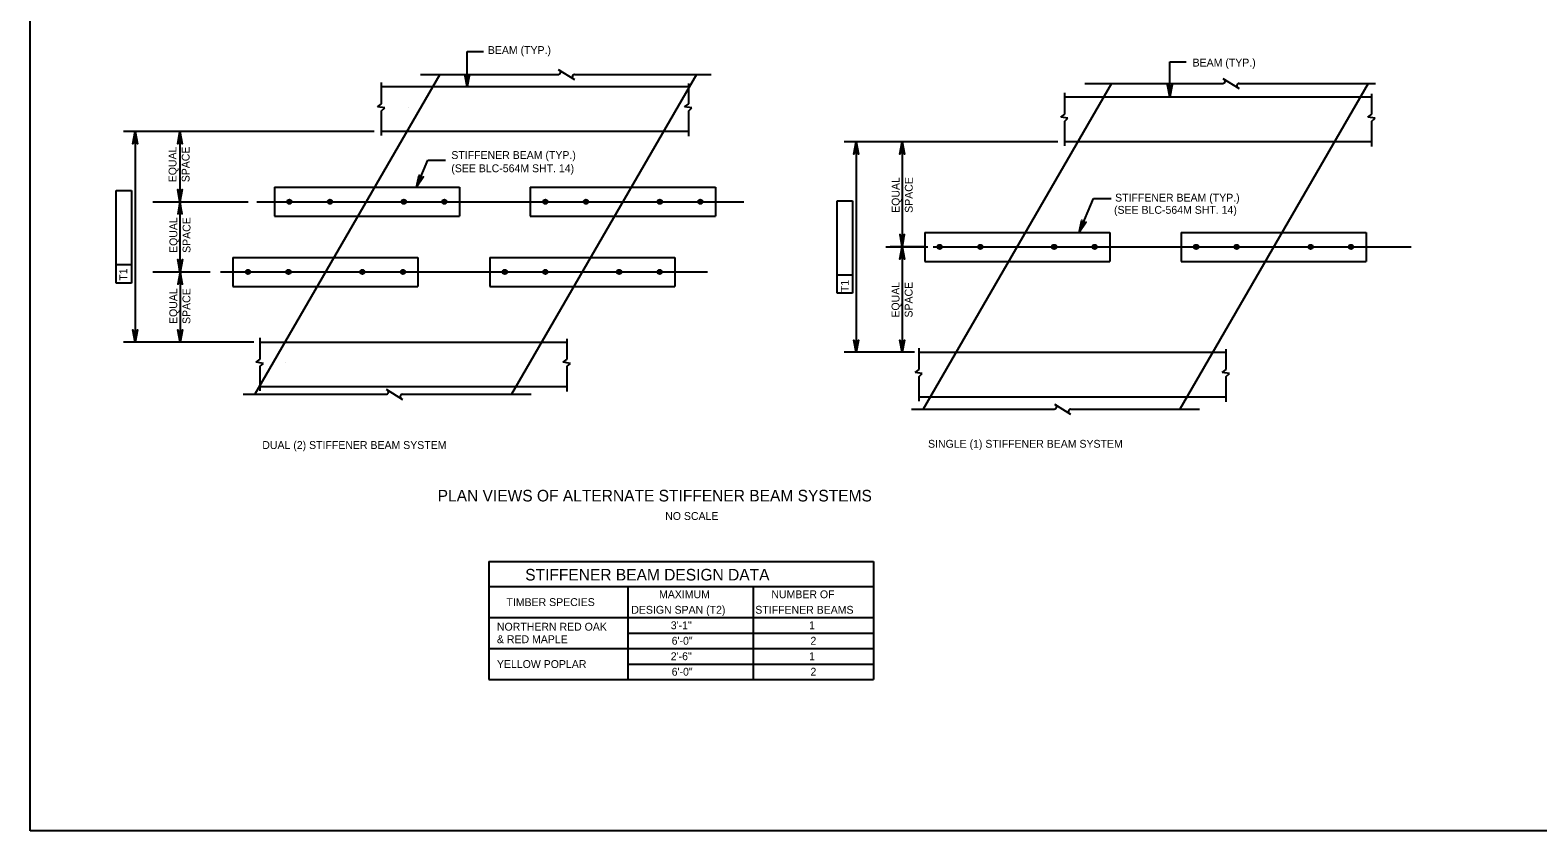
# Model space of a CAD drawing. Extents: x 638175 to 640495, y 294277 to 298435.
# Drawn here: x 639316 to 639891, y 296074 to 296380 of the extents above; entities that cross this region are included whole.
import ezdxf

# ---------------------------------------------------------------- set-up
doc = ezdxf.new("R2010")
doc.units = 0
for name, color, linetype in [('10', 7, 'Continuous'), ('2', 7, 'Continuous'), ('3', 7, 'Continuous'), ('4', 7, 'Continuous'), ('8', 7, 'Continuous')]:
    doc.layers.add(name, color=color, linetype=linetype)

msp = doc.modelspace()

# ---------------------------------------------------------------- linework, layer by layer
at = {"layer": '10'}
for p, q in [((639491.37, 296177.12), (639491.37, 296132.15)), ((639491.37, 296177.12), (639638.02, 296177.12)), ((639638.02, 296177.12), (639638.02, 296132.15)), ((639491.37, 296167.58), (639638.02, 296167.58)), ((639544.35, 296167.58), (639544.35, 296132.15)), ((639592.12, 296167.58), (639592.12, 296132.15)), ((639491.37, 296155.77), (639638.02, 296155.77)), ((639544.35, 296149.87), (639638.02, 296149.87)), ((639491.37, 296143.96), (639638.02, 296143.96)), ((639544.35, 296138.05), (639638.02, 296138.05)), ((639491.37, 296132.15), (639638.02, 296132.15))]:
    msp.add_line(p, q, dxfattribs=at)
at = {"layer": '2'}
for p, q in [((639316.46, 296074.46), (639316.46, 296638.46)), ((639472.63, 296362.87), (639402.14, 296240.92)), ((639570.46, 296362.87), (639499.97, 296240.92)), ((639728.68, 296359.46), (639656.9, 296235.27)), ((639826.52, 296359.46), (639754.73, 296235.27)), ((640102.46, 296074.46), (639316.46, 296074.46))]:
    msp.add_line(p, q, dxfattribs=at)
at = {"layer": '3'}
for p, q in [((639517.81, 296364.81), (639523.97, 296360.94)), ((639450.43, 296351.71), (639450.43, 296359.81)), ((639450.43, 296358.24), (639567.51, 296358.24)), ((639465.21, 296362.87), (639517.74, 296362.87)), ((639523.96, 296362.87), (639576.03, 296362.87)), ((639567.51, 296351.71), (639567.51, 296359.43)), ((639718.56, 296359.46), (639771.1, 296359.46)), ((639771.17, 296361.4), (639777.33, 296357.52)), ((639777.31, 296359.46), (639829.39, 296359.46)), ((639710.87, 296347.79), (639710.87, 296355.88)), ((639710.87, 296354.32), (639827.95, 296354.32)), ((639827.95, 296347.79), (639827.95, 296355.51)), ((639448.89, 296350.52), (639450.43, 296351.71)), ((639451.65, 296350.1), (639448.89, 296350.52)), ((639450.43, 296349), (639451.65, 296350.1)), ((639450.43, 296339.58), (639450.43, 296349)), ((639565.97, 296350.52), (639567.51, 296351.71)), ((639568.73, 296350.1), (639565.97, 296350.52)), ((639567.51, 296349), (639568.73, 296350.1)), ((639567.51, 296339.39), (639567.51, 296349)), ((639709.33, 296346.6), (639710.87, 296347.79)), ((639712.09, 296346.17), (639709.33, 296346.6)), ((639710.87, 296345.08), (639712.09, 296346.17)), ((639826.41, 296346.6), (639827.95, 296347.79)), ((639829.16, 296346.17), (639826.41, 296346.6)), ((639827.95, 296345.08), (639829.16, 296346.17)), ((639567.51, 296341.12), (639450.43, 296341.12)), ((639710.87, 296335.66), (639710.87, 296345.08)), ((639827.95, 296335.47), (639827.95, 296345.08)), ((639827.95, 296337.2), (639710.87, 296337.2)), ((639409.55, 296319.85), (639409.55, 296308.83)), ((639409.55, 296319.85), (639480.12, 296319.85)), ((639480.12, 296319.85), (639480.12, 296308.83)), ((639507.14, 296319.85), (639507.14, 296308.83)), ((639507.14, 296319.85), (639577.71, 296319.85)), ((639577.71, 296319.85), (639577.71, 296308.83)), ((639444.75, 296314.37), (639444.75, 296314.37)), ((639409.55, 296308.83), (639480.12, 296308.83)), ((639507.14, 296308.83), (639577.71, 296308.83)), ((639657.48, 296302.65), (639728.05, 296302.65)), ((639657.48, 296302.65), (639657.48, 296291.62)), ((639728.05, 296302.65), (639728.05, 296291.62)), ((639755.23, 296302.65), (639755.23, 296291.62)), ((639755.23, 296302.65), (639825.8, 296302.65)), ((639825.8, 296302.65), (639825.8, 296291.62)), ((639393.74, 296293.1), (639464.31, 296293.1)), ((639393.74, 296293.1), (639393.74, 296282.07)), ((639464.31, 296293.1), (639464.31, 296282.07)), ((639491.66, 296293.1), (639562.23, 296293.1)), ((639491.66, 296293.1), (639491.66, 296282.07)), ((639562.23, 296293.1), (639562.23, 296282.07)), ((639657.48, 296291.62), (639728.05, 296291.62)), ((639755.23, 296291.62), (639825.8, 296291.62)), ((639428.94, 296287.62), (639428.94, 296287.62)), ((639393.74, 296282.07), (639464.31, 296282.07)), ((639491.66, 296282.07), (639562.23, 296282.07)), ((639404.17, 296254.33), (639404.17, 296262.43)), ((639404.17, 296260.86), (639521.24, 296260.86)), ((639521.24, 296254.33), (639521.24, 296262.05)), ((639402.63, 296253.14), (639404.17, 296254.33)), ((639519.7, 296253.14), (639521.24, 296254.33)), ((639655.36, 296250.41), (639655.36, 296258.51)), ((639655.36, 296256.94), (639772.44, 296256.94)), ((639772.44, 296250.41), (639772.44, 296258.13)), ((639405.38, 296252.71), (639402.63, 296253.14)), ((639404.17, 296251.62), (639405.38, 296252.71)), ((639404.17, 296242.2), (639404.17, 296251.62)), ((639522.46, 296252.71), (639519.7, 296253.14)), ((639521.24, 296251.62), (639522.46, 296252.71)), ((639521.24, 296242.01), (639521.24, 296251.62)), ((639653.82, 296249.22), (639655.36, 296250.41)), ((639656.58, 296248.79), (639653.82, 296249.22)), ((639655.36, 296247.7), (639656.58, 296248.79)), ((639770.9, 296249.22), (639772.44, 296250.41)), ((639773.66, 296248.79), (639770.9, 296249.22)), ((639772.44, 296247.7), (639773.66, 296248.79)), ((639521.24, 296243.74), (639404.17, 296243.74)), ((639452.2, 296242.86), (639458.35, 296238.99)), ((639655.36, 296238.28), (639655.36, 296247.7)), ((639772.44, 296238.09), (639772.44, 296247.7)), ((639397.64, 296240.92), (639452.13, 296240.92)), ((639458.34, 296240.92), (639507.49, 296240.92)), ((639772.44, 296239.82), (639655.36, 296239.82)), ((639706.96, 296237.21), (639713.12, 296233.34)), ((639652.41, 296235.27), (639706.89, 296235.27)), ((639713.1, 296235.27), (639762.26, 296235.27))]:
    msp.add_line(p, q, dxfattribs=at)
for centre, radius in [((639415.31, 296314.34), 0.833), ((639415.31, 296314.34), 0.738), ((639415.31, 296314.34), 0.625), ((639415.31, 296314.34), 0.417), ((639415.31, 296314.34), 0.208), ((639430.76, 296314.34), 0.833), ((639430.76, 296314.34), 0.738), ((639430.76, 296314.34), 0.625), ((639430.76, 296314.34), 0.417), ((639430.76, 296314.34), 0.208), ((639458.91, 296314.34), 0.833), ((639458.91, 296314.34), 0.738), ((639458.91, 296314.34), 0.625), ((639458.91, 296314.34), 0.417), ((639458.91, 296314.34), 0.208), ((639474.37, 296314.34), 0.833), ((639474.37, 296314.34), 0.738), ((639474.37, 296314.34), 0.625), ((639474.37, 296314.34), 0.417), ((639474.37, 296314.34), 0.208), ((639512.9, 296314.34), 0.833), ((639512.9, 296314.34), 0.738), ((639512.9, 296314.34), 0.625), ((639512.9, 296314.34), 0.417), ((639512.9, 296314.34), 0.208), ((639528.35, 296314.34), 0.833), ((639528.35, 296314.34), 0.738), ((639528.35, 296314.34), 0.625), ((639528.35, 296314.34), 0.417), ((639528.35, 296314.34), 0.208), ((639556.5, 296314.34), 0.833), ((639556.5, 296314.34), 0.738), ((639556.5, 296314.34), 0.625), ((639556.5, 296314.34), 0.417), ((639556.5, 296314.34), 0.208), ((639571.95, 296314.34), 0.833), ((639571.95, 296314.34), 0.738), ((639571.95, 296314.34), 0.625), ((639571.95, 296314.34), 0.417), ((639571.95, 296314.34), 0.208), ((639663.23, 296297.14), 0.833), ((639663.23, 296297.14), 0.738), ((639663.23, 296297.14), 0.625), ((639663.23, 296297.14), 0.417), ((639663.23, 296297.14), 0.208), ((639678.69, 296297.14), 0.833), ((639678.69, 296297.14), 0.738), ((639678.69, 296297.14), 0.625), ((639678.69, 296297.14), 0.417), ((639678.69, 296297.14), 0.208), ((639706.84, 296297.14), 0.833), ((639706.84, 296297.14), 0.738), ((639706.84, 296297.14), 0.625), ((639706.84, 296297.14), 0.417), ((639706.84, 296297.14), 0.208), ((639722.29, 296297.14), 0.833), ((639722.29, 296297.14), 0.738), ((639722.29, 296297.14), 0.625), ((639722.29, 296297.14), 0.417), ((639722.29, 296297.14), 0.208), ((639760.98, 296297.14), 0.833), ((639760.98, 296297.14), 0.738), ((639760.98, 296297.14), 0.625), ((639760.98, 296297.14), 0.417), ((639760.98, 296297.14), 0.208), ((639776.44, 296297.14), 0.833), ((639776.44, 296297.14), 0.738), ((639776.44, 296297.14), 0.625), ((639776.44, 296297.14), 0.417), ((639776.44, 296297.14), 0.208), ((639804.59, 296297.14), 0.833), ((639804.59, 296297.14), 0.738), ((639804.59, 296297.14), 0.625), ((639804.59, 296297.14), 0.417), ((639804.59, 296297.14), 0.208), ((639820.04, 296297.14), 0.833), ((639820.04, 296297.14), 0.738), ((639820.04, 296297.14), 0.625), ((639820.04, 296297.14), 0.417), ((639820.04, 296297.14), 0.208), ((639399.5, 296287.59), 0.833), ((639399.5, 296287.59), 0.738), ((639399.5, 296287.59), 0.625), ((639399.5, 296287.59), 0.417), ((639399.5, 296287.59), 0.208), ((639414.95, 296287.59), 0.833), ((639414.95, 296287.59), 0.738), ((639414.95, 296287.59), 0.625), ((639414.95, 296287.59), 0.417), ((639414.95, 296287.59), 0.208), ((639443.1, 296287.59), 0.833), ((639443.1, 296287.59), 0.738), ((639443.1, 296287.59), 0.625), ((639443.1, 296287.59), 0.417), ((639443.1, 296287.59), 0.208), ((639458.56, 296287.59), 0.833), ((639458.56, 296287.59), 0.738), ((639458.56, 296287.59), 0.625), ((639458.56, 296287.59), 0.417), ((639458.56, 296287.59), 0.208), ((639497.42, 296287.59), 0.833), ((639497.42, 296287.59), 0.738), ((639497.42, 296287.59), 0.625), ((639497.42, 296287.59), 0.417), ((639497.42, 296287.59), 0.208), ((639512.87, 296287.59), 0.833), ((639512.87, 296287.59), 0.738), ((639512.87, 296287.59), 0.625), ((639512.87, 296287.59), 0.417), ((639512.87, 296287.59), 0.208), ((639541.02, 296287.59), 0.833), ((639541.02, 296287.59), 0.738), ((639541.02, 296287.59), 0.625), ((639541.02, 296287.59), 0.417), ((639541.02, 296287.59), 0.208), ((639556.47, 296287.59), 0.833), ((639556.47, 296287.59), 0.738), ((639556.47, 296287.59), 0.625), ((639556.47, 296287.59), 0.417), ((639556.47, 296287.59), 0.208)]:
    msp.add_circle(centre, radius, dxfattribs=at)
for centre, start, end in [((639517.74, 296363.78), 270, 60), ((639524.04, 296361.97), 95.32859, 237.86724), ((639771.1, 296360.37), 270, 60), ((639777.4, 296358.55), 95.32859, 237.86724), ((639452.13, 296241.83), 270, 60), ((639458.43, 296240.02), 95.32859, 237.86724), ((639706.89, 296236.18), 270, 60), ((639713.19, 296234.37), 95.32859, 237.86724)]:
    msp.add_arc(centre, 0.909, start, end, dxfattribs=at)
at = {"layer": '4'}
for p, q in [((639483.02, 296371.58), (639489.27, 296371.58)), ((639750.97, 296367.66), (639757.19, 296367.66)), ((639390.24, 296341.12), (639352, 296341.12)), ((639356.5, 296341.12), (639356.5, 296260.86)), ((639447.62, 296341.12), (639362.44, 296341.12)), ((639386.42, 296341.12), (639371.37, 296341.12)), ((639373.58, 296341.12), (639373.58, 296314.37)), ((639657.84, 296337.2), (639626.84, 296337.2)), ((639631.34, 296337.2), (639631.34, 296256.94)), ((639708.28, 296337.2), (639644.35, 296337.2)), ((639648.85, 296337.2), (639648.85, 296297.17)), ((639468.1, 296330.16), (639474.77, 296330.16)), ((639349.21, 296318.66), (639355.12, 296318.66)), ((639349.21, 296283.36), (639349.21, 296318.66)), ((639355.12, 296318.66), (639355.12, 296283.36)), ((639363.28, 296314.37), (639399.58, 296314.37)), ((639373.58, 296314.37), (639373.58, 296290.57)), ((639402.9, 296314.37), (639588.55, 296314.37)), ((639624.06, 296314.74), (639629.96, 296314.74)), ((639624.06, 296286.91), (639624.06, 296314.74)), ((639629.96, 296314.74), (639629.96, 296279.44)), ((639721.86, 296315.62), (639728.56, 296315.62)), ((639642.73, 296297.17), (639658.72, 296297.17)), ((639657.84, 296297.17), (639644.35, 296297.17)), ((639648.85, 296297.17), (639648.85, 296256.94)), ((639660.68, 296297.14), (639842.96, 296297.14)), ((639355.12, 296290.25), (639349.21, 296290.25)), ((639355.12, 296283.36), (639349.21, 296283.36)), ((639363.28, 296287.62), (639385.08, 296287.62)), ((639373.64, 296284.66), (639373.64, 296260.86)), ((639389.04, 296287.58), (639574.69, 296287.58)), ((639624.06, 296279.44), (639624.06, 296286.91)), ((639629.96, 296286.33), (639624.06, 296286.33)), ((639629.96, 296279.44), (639624.06, 296279.44)), ((639401.7, 296260.86), (639352, 296260.86)), ((639380.13, 296260.86), (639371.75, 296260.86)), ((639653.54, 296256.94), (639626.84, 296256.94))]:
    msp.add_line(p, q, dxfattribs=at)
for points in [[(639483.02, 296358.24), (639483.02, 296371.58)], [(639750.97, 296354.32), (639750.97, 296367.66)], [(639483.02, 296358.24), (639482.15, 296362.9), (639482.39, 296362.55), (639482.71, 296362.36), (639483.02, 296362.31), (639483.33, 296362.36), (639483.64, 296362.55), (639483.89, 296362.9), (639483.02, 296358.24), (639483.64, 296362.55), (639483.33, 296362.36), (639483.02, 296358.24), (639483.02, 296362.31), (639482.71, 296362.36), (639483.02, 296358.24), (639482.39, 296362.55)], [(639750.97, 296354.32), (639750.1, 296358.98), (639750.35, 296358.62), (639750.66, 296358.44), (639750.97, 296358.38), (639751.28, 296358.44), (639751.6, 296358.62), (639751.85, 296358.98), (639750.97, 296354.32), (639751.6, 296358.62), (639751.28, 296358.44), (639750.97, 296354.32), (639750.97, 296358.38), (639750.66, 296358.44), (639750.97, 296354.32), (639750.35, 296358.62)], [(639356.5, 296341.12), (639357.37, 296336.46), (639357.13, 296336.82), (639356.81, 296337), (639356.5, 296337.06), (639356.19, 296337), (639355.88, 296336.82), (639355.63, 296336.46), (639356.5, 296341.12), (639355.88, 296336.82), (639356.19, 296337), (639356.5, 296341.12), (639356.5, 296337.06), (639356.81, 296337), (639356.5, 296341.12), (639357.13, 296336.82)], [(639373.58, 296341.12), (639374.45, 296336.46), (639374.2, 296336.82), (639373.89, 296337), (639373.58, 296337.06), (639373.27, 296337), (639372.95, 296336.82), (639372.71, 296336.46), (639373.58, 296341.12), (639372.95, 296336.82), (639373.27, 296337), (639373.58, 296341.12), (639373.58, 296337.06), (639373.89, 296337), (639373.58, 296341.12), (639374.2, 296336.82)], [(639631.34, 296337.2), (639632.22, 296332.54), (639631.97, 296332.9), (639631.66, 296333.08), (639631.34, 296333.14), (639631.03, 296333.08), (639630.72, 296332.9), (639630.47, 296332.54), (639631.34, 296337.2), (639630.72, 296332.9), (639631.03, 296333.08), (639631.34, 296337.2), (639631.34, 296333.14), (639631.66, 296333.08), (639631.34, 296337.2), (639631.97, 296332.9)], [(639648.85, 296337.2), (639649.73, 296332.54), (639649.48, 296332.9), (639649.17, 296333.08), (639648.85, 296333.14), (639648.54, 296333.08), (639648.23, 296332.9), (639647.98, 296332.54), (639648.85, 296337.2), (639648.23, 296332.9), (639648.54, 296333.08), (639648.85, 296337.2), (639648.85, 296333.14), (639649.17, 296333.08), (639648.85, 296337.2), (639649.48, 296332.9)], [(639463.79, 296319.85), (639468.1, 296330.16)], [(639463.79, 296319.85), (639464.78, 296324.48), (639464.87, 296324.06), (639465.09, 296323.77), (639465.36, 296323.6), (639465.67, 296323.53), (639466.03, 296323.58), (639466.39, 296323.81), (639463.79, 296319.85), (639466.03, 296323.58), (639465.67, 296323.53), (639463.79, 296319.85), (639465.36, 296323.6), (639465.09, 296323.77), (639463.79, 296319.85), (639464.87, 296324.06)], [(639373.58, 296314.37), (639372.71, 296319.03), (639372.95, 296318.67), (639373.27, 296318.48), (639373.58, 296318.43), (639373.89, 296318.48), (639374.2, 296318.67), (639374.45, 296319.03), (639373.58, 296314.37), (639374.2, 296318.67), (639373.89, 296318.48), (639373.58, 296314.37), (639373.58, 296318.43), (639373.27, 296318.48), (639373.58, 296314.37), (639372.95, 296318.67)], [(639373.58, 296314.37), (639372.71, 296309.71), (639372.95, 296310.07), (639373.27, 296310.25), (639373.58, 296310.31), (639373.89, 296310.25), (639374.2, 296310.07), (639374.45, 296309.71), (639373.58, 296314.37), (639374.2, 296310.07), (639373.89, 296310.25), (639373.58, 296314.37), (639373.58, 296310.31), (639373.27, 296310.25), (639373.58, 296314.37), (639372.95, 296310.07)], [(639716.43, 296302.65), (639721.87, 296315.62)], [(639716.43, 296302.65), (639717.43, 296307.28), (639717.52, 296306.86), (639717.73, 296306.57), (639718, 296306.39), (639718.31, 296306.32), (639718.67, 296306.37), (639719.04, 296306.61), (639716.43, 296302.65), (639718.67, 296306.37), (639718.31, 296306.32), (639716.43, 296302.65), (639718, 296306.39), (639717.73, 296306.57), (639716.43, 296302.65), (639717.52, 296306.86)], [(639648.85, 296297.17), (639649.73, 296301.83), (639649.48, 296301.47), (639649.17, 296301.28), (639648.85, 296301.23), (639648.54, 296301.28), (639648.23, 296301.47), (639647.98, 296301.83), (639648.85, 296297.17), (639648.23, 296301.47), (639648.54, 296301.28), (639648.85, 296297.17), (639648.85, 296301.23), (639649.17, 296301.28), (639648.85, 296297.17), (639649.48, 296301.47)], [(639648.85, 296297.17), (639649.73, 296292.51), (639649.48, 296292.86), (639649.17, 296293.05), (639648.85, 296293.1), (639648.54, 296293.05), (639648.23, 296292.86), (639647.98, 296292.51), (639648.85, 296297.17), (639648.23, 296292.86), (639648.54, 296293.05), (639648.85, 296297.17), (639648.85, 296293.1), (639649.17, 296293.05), (639648.85, 296297.17), (639649.48, 296292.86)], [(639373.64, 296287.62), (639372.77, 296292.28), (639373.02, 296291.92), (639373.33, 296291.73), (639373.64, 296291.68), (639373.95, 296291.73), (639374.27, 296291.92), (639374.52, 296292.28), (639373.64, 296287.62), (639374.27, 296291.92), (639373.95, 296291.73), (639373.64, 296287.62), (639373.64, 296291.68), (639373.33, 296291.73), (639373.64, 296287.62), (639373.02, 296291.92)], [(639373.64, 296287.62), (639372.77, 296282.96), (639373.02, 296283.31), (639373.33, 296283.5), (639373.64, 296283.55), (639373.95, 296283.5), (639374.27, 296283.31), (639374.52, 296282.96), (639373.64, 296287.62), (639374.27, 296283.31), (639373.95, 296283.5), (639373.64, 296287.62), (639373.64, 296283.55), (639373.33, 296283.5), (639373.64, 296287.62), (639373.02, 296283.31)], [(639356.5, 296260.86), (639355.63, 296265.52), (639355.88, 296265.17), (639356.19, 296264.98), (639356.5, 296264.93), (639356.81, 296264.98), (639357.13, 296265.17), (639357.37, 296265.52), (639356.5, 296260.86), (639357.13, 296265.17), (639356.81, 296264.98), (639356.5, 296260.86), (639356.5, 296264.93), (639356.19, 296264.98), (639356.5, 296260.86), (639355.88, 296265.17)], [(639373.64, 296260.86), (639372.77, 296265.52), (639373.02, 296265.17), (639373.33, 296264.98), (639373.64, 296264.93), (639373.95, 296264.98), (639374.27, 296265.17), (639374.52, 296265.52), (639373.64, 296260.86), (639374.27, 296265.17), (639373.95, 296264.98), (639373.64, 296260.86), (639373.64, 296264.93), (639373.33, 296264.98), (639373.64, 296260.86), (639373.02, 296265.17)], [(639631.34, 296256.94), (639630.47, 296261.6), (639630.72, 296261.24), (639631.03, 296261.06), (639631.34, 296261.01), (639631.66, 296261.06), (639631.97, 296261.24), (639632.22, 296261.6), (639631.34, 296256.94), (639631.97, 296261.24), (639631.66, 296261.06), (639631.34, 296256.94), (639631.34, 296261.01), (639631.03, 296261.06), (639631.34, 296256.94), (639630.72, 296261.24)], [(639648.85, 296256.94), (639647.98, 296261.6), (639648.23, 296261.24), (639648.54, 296261.06), (639648.85, 296261.01), (639649.17, 296261.06), (639649.48, 296261.24), (639649.73, 296261.6), (639648.85, 296256.94), (639649.48, 296261.24), (639649.17, 296261.06), (639648.85, 296256.94), (639648.85, 296261.01), (639648.54, 296261.06), (639648.85, 296256.94), (639648.23, 296261.24)]]:
    msp.add_lwpolyline(points, dxfattribs=at)
for points in [[(639483.02, 296358.24), (639483.05, 296358.36), (639482.99, 296358.36)], [(639750.97, 296354.32), (639751, 296354.44), (639750.94, 296354.44)], [(639630.84, 296334.2), (639631.84, 296334.2), (639631.34, 296337.2)], [(639648.35, 296334.2), (639649.35, 296334.2), (639648.85, 296337.2)], [(639463.79, 296319.85), (639463.86, 296319.95), (639463.8, 296319.97)], [(639648.35, 296300.17), (639649.35, 296300.17), (639648.85, 296297.17)], [(639716.43, 296302.65), (639716.51, 296302.75), (639716.45, 296302.77)], [(639648.35, 296294.17), (639649.35, 296294.17), (639648.85, 296297.17)], [(639373.09, 296290.57), (639374.07, 296290.57), (639373.58, 296287.62)], [(639373.15, 296284.66), (639374.13, 296284.66), (639373.64, 296287.62)], [(639356, 296263.86), (639357, 296263.86), (639356.5, 296260.86)], [(639373.15, 296263.82), (639374.13, 296263.82), (639373.64, 296260.86)], [(639630.84, 296259.94), (639631.84, 296259.94), (639631.34, 296256.94)], [(639648.35, 296260.13), (639649.35, 296260.13), (639648.85, 296257.13)]]:
    msp.add_lwpolyline(points, close=True, dxfattribs=at)
at = {"layer": '8'}
for p, q in [((639460.71, 296350.35), (639460.71, 296350.35)), ((639460.73, 296350.38), (639460.73, 296350.38)), ((639444.75, 296314.37), (639444.75, 296314.37)), ((639428.94, 296287.62), (639428.94, 296287.62)), ((639413.66, 296252.97), (639413.66, 296252.97))]:
    msp.add_line(p, q, dxfattribs=at)

# ---------------------------------------------------------------- texts
at = {"layer": '4'}
for s, height, p in [('BEAM (TYP.)', 3, (639490.94, 296370.68)), ('BEAM (TYP.)', 3, (639759.62, 296365.9)), ('STIFFENER BEAM (TYP.)', 3, (639477.02, 296330.65)), ('(SEE BLC-564M SHT. 14)', 3, (639477.02, 296325.6)), ('STIFFENER BEAM (TYP.)', 3, (639730.08, 296314.4)), ('(SEE BLC-564M SHT. 14)', 3, (639729.67, 296309.75)), ('DUAL (2) STIFFENER BEAM SYSTEM', 3, (639404.96, 296220.08)), ('SINGLE (1) STIFFENER BEAM SYSTEM', 3, (639658.76, 296220.54)), ('PLAN VIEWS OF ALTERNATE STIFFENER BEAM SYSTEMS', 4.4292, (639471.81, 296200.06)), ('NO SCALE', 3, (639558.56, 296193.01)), ('STIFFENER BEAM DESIGN DATA', 4.4292, (639505.19, 296169.92)), ('TIMBER SPECIES', 3, (639498.04, 296160.18)), ('MAXIMUM', 3, (639556.21, 296163.16)), ('NUMBER OF ', 3, (639599.04, 296163.16)), ('DESIGN SPAN (T2)', 3, (639545.63, 296157.25)), ('STIFFENER BEAMS', 3, (639592.91, 296157.25)), ('NORTHERN RED OAK', 3, (639494.41, 296150.8)), ('3\'-1"', 3, (639560.68, 296151.34)), ('1', 3, (639613.4, 296151.34)), ('& RED MAPLE', 3, (639494.41, 296146.02)), ('6\'-0"', 3, (639561.03, 296145.44)), ('2', 3, (639613.92, 296145.44)), ('YELLOW POPLAR', 3, (639494.41, 296136.56)), ('2\'-6"', 3, (639560.68, 296139.53)), ('1', 3, (639613.4, 296139.53)), ('6\'-0"', 3, (639561.03, 296133.63)), ('2', 3, (639613.92, 296133.63))]:
    msp.add_text(s, height=height, dxfattribs=at).set_placement(p)
for p in [(639353.47, 296284.24), (639628.53, 296279.87)]:
    msp.add_text('T1', height=3, rotation=90, dxfattribs=at).set_placement(p)
at = {"layer": '8'}
for s, p in [('EQUAL ', (639372.23, 296321.78)), ('SPACE', (639377.23, 296321.78)), ('EQUAL ', (639647.92, 296310.12)), ('SPACE', (639652.92, 296310.12)), ('EQUAL ', (639372.57, 296294.84)), ('SPACE', (639377.57, 296294.84)), ('EQUAL ', (639647.86, 296270.19)), ('SPACE', (639652.86, 296270.19)), ('EQUAL ', (639372.53, 296267.74)), ('SPACE', (639377.53, 296267.74))]:
    msp.add_text(s, height=3, rotation=89.9708, dxfattribs=at).set_placement(p)

doc.saveas('drawing.dxf')
